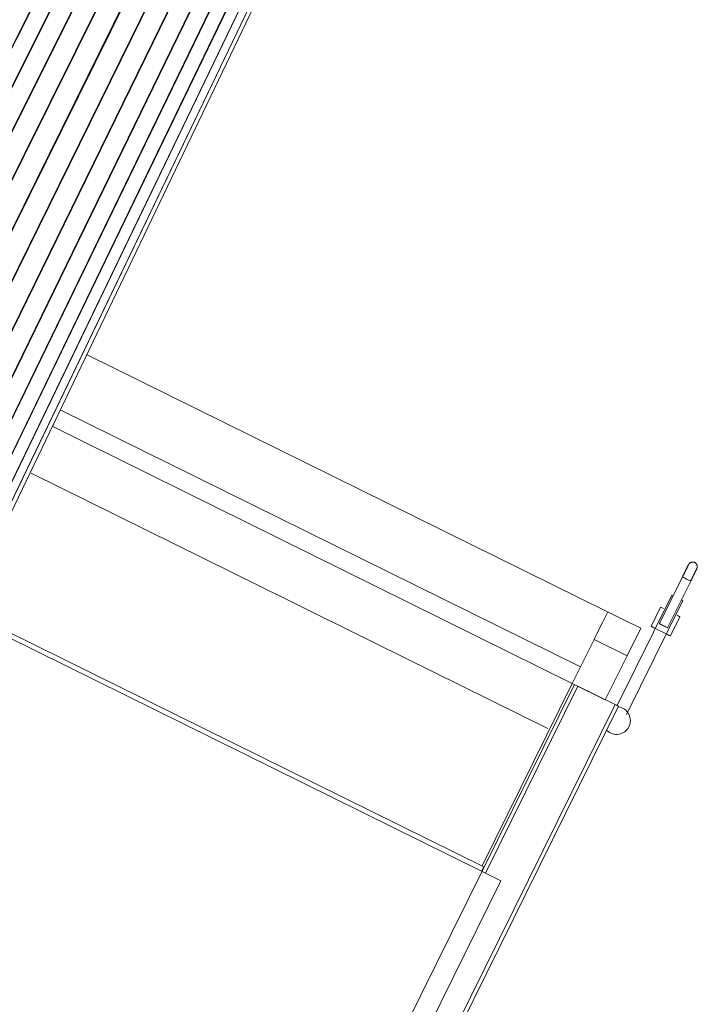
# Model space of a CAD drawing. Header units: metres. Extents: x 135583 to 135939, y 457896 to 458258.
# Tile 357 of 599: x 135808.02 to 135809.13, y 457924.04 to 457925.65. Entities that reach past the tile are written whole.
import ezdxf

# ---------------------------------------------------------------- set-up
doc = ezdxf.new("R2010")
doc.units = ezdxf.units.M
doc.layers.add('NIEUWE INSTALLATIE', color=250, linetype='Continuous', lineweight=0)

msp = doc.modelspace()

# ---------------------------------------------------------------- linework, layer by layer
at = {"layer": 'NIEUWE INSTALLATIE'}
for p, q in [((135807.6871, 457924.9628), (135808.678, 457926.9289)), ((135808.6789, 457926.929), (135807.688, 457924.9629)), ((135807.7208, 457924.9633), (135808.7075, 457926.9293)), ((135808.7085, 457926.9292), (135807.7218, 457924.9632)), ((135807.756, 457924.9585), (135808.7383, 457926.9251)), ((135808.7393, 457926.9249), (135807.757, 457924.9583)), ((135807.7915, 457924.9487), (135808.7694, 457926.9166)), ((135808.7704, 457926.9162), (135807.7925, 457924.9484)), ((135807.8261, 457924.9343), (135808.7998, 457926.904)), ((135808.8008, 457926.9035), (135807.8271, 457924.9338)), ((135807.8587, 457924.9157), (135808.8283, 457926.8876)), ((135808.8292, 457926.887), (135807.8596, 457924.9151)), ((135807.8882, 457924.8935), (135808.8541, 457926.8682)), ((135808.8549, 457926.8675), (135807.889, 457924.8928)), ((135807.9134, 457924.8684), (135808.8763, 457926.8463)), ((135808.8769, 457926.8455), (135807.9141, 457924.8677)), ((135807.9337, 457924.8415), (135808.894, 457926.8227)), ((135808.8946, 457926.8219), (135807.9342, 457924.8407)), ((135807.9521, 457924.8213), (135808.9068, 457926.7981)), ((135808.9072, 457926.7973), (135807.9527, 457924.821)), ((135807.9699, 457924.8125), (135808.9142, 457926.7735)), ((135808.9144, 457926.7727), (135807.9703, 457924.8123)), ((135807.982, 457924.8065), (135808.9159, 457926.7496)), ((135808.9159, 457926.7488), (135807.9823, 457924.8064)), ((135807.9877, 457924.8025), (135808.9119, 457926.7272)), ((135807.9878, 457924.8024), (135808.9117, 457926.7265)), ((135808.1315, 457925.1019), (135808.9805, 457924.6823)), ((135808.9362, 457924.5926), (135808.0882, 457925.0118)), ((135808.0752, 457924.9847), (135808.9229, 457924.5657)), ((135808.0411, 457924.9081), (135808.8831, 457924.4919)), ((135809.1024, 457924.7392), (135809.0647, 457924.663)), ((135809.0781, 457924.6563), (135809.1158, 457924.7325)), ((135809.0848, 457924.7093), (135808.996, 457924.5296)), ((135809.011, 457924.5148), (135809.1028, 457924.7005)), ((135809.0343, 457924.6557), (135808.9805, 457924.6823)), ((135809.0668, 457924.6898), (135809.0513, 457924.6584)), ((135809.0827, 457924.6429), (135809.0982, 457924.6743)), ((135808.7785, 457924.2668), (135808.0039, 457924.6496)), ((135809.0343, 457924.6557), (135809.0121, 457924.6108)), ((135808.0004, 457924.6425), (135808.7749, 457924.2596)), ((135808.9229, 457924.5657), (135808.9584, 457924.6374)), ((135808.9584, 457924.6374), (135809.0121, 457924.6108)), ((135809.0121, 457924.6108), (135808.9767, 457924.5391)), ((135808.9229, 457924.5657), (135808.7758, 457924.2681)), ((135808.9767, 457924.5391), (135808.9229, 457924.5657)), ((135808.9265, 457924.5639), (135806.2677, 457919.1852)), ((135808.7812, 457924.2565), (135808.9319, 457924.5613)), ((135808.9928, 457924.5312), (135808.9319, 457924.5613)), ((135806.334, 457919.1524), (135808.9928, 457924.5312)), ((135806.3394, 457919.1498), (135808.9982, 457924.5285)), ((135808.7785, 457924.2668), (135808.7749, 457924.2596)), ((135808.7749, 457924.2596), (135808.8065, 457924.244)), ((135808.8065, 457924.244), (135807.9203, 457922.4511))]:
    msp.add_line(p, q, dxfattribs=at)
at = {"layer": 'NIEUWE INSTALLATIE', "flags": 128}
for points in [[(135809.1024, 457924.7392), (135809.1027, 457924.74), (135809.1031, 457924.7408), (135809.1035, 457924.7416), (135809.1039, 457924.7424), (135809.1043, 457924.7432), (135809.1047, 457924.744), (135809.1051, 457924.7447), (135809.1055, 457924.7455), (135809.1059, 457924.7463), (135809.1062, 457924.747), (135809.1066, 457924.7478), (135809.107, 457924.7485), (135809.1073, 457924.7492), (135809.1076, 457924.7499), (135809.108, 457924.7506), (135809.1083, 457924.7512), (135809.1086, 457924.7518), (135809.1089, 457924.7525), (135809.1092, 457924.7531), (135809.1095, 457924.7536), (135809.1098, 457924.7542), (135809.11, 457924.7547), (135809.1103, 457924.7552), (135809.1105, 457924.7557), (135809.1107, 457924.7561), (135809.1109, 457924.7566), (135809.1111, 457924.757), (135809.1113, 457924.7573), (135809.1115, 457924.7577), (135809.1116, 457924.758), (135809.1118, 457924.7582), (135809.1119, 457924.7585), (135809.112, 457924.7587), (135809.1121, 457924.7589), (135809.1122, 457924.759), (135809.1122, 457924.7592), (135809.1123, 457924.7593), (135809.1123, 457924.7593), (135809.1123, 457924.7593)], [(135809.1123, 457924.7593), (135809.1123, 457924.7593), (135809.1123, 457924.7593), (135809.1122, 457924.7592), (135809.1122, 457924.7591), (135809.1121, 457924.7589), (135809.112, 457924.7588), (135809.1119, 457924.7585), (135809.1118, 457924.7583), (135809.1117, 457924.758), (135809.1115, 457924.7577), (135809.1114, 457924.7574), (135809.1112, 457924.7571), (135809.111, 457924.7567), (135809.1108, 457924.7563), (135809.1106, 457924.7558), (135809.1103, 457924.7553), (135809.1101, 457924.7548), (135809.1098, 457924.7543), (135809.1096, 457924.7538), (135809.1093, 457924.7532), (135809.109, 457924.7526), (135809.1087, 457924.752), (135809.1084, 457924.7514), (135809.1081, 457924.7507), (135809.1077, 457924.7501), (135809.1074, 457924.7494), (135809.1071, 457924.7487), (135809.1067, 457924.748), (135809.1063, 457924.7472), (135809.106, 457924.7465), (135809.1056, 457924.7457), (135809.1052, 457924.7449), (135809.1048, 457924.7442), (135809.1044, 457924.7434), (135809.104, 457924.7426), (135809.1037, 457924.7418), (135809.1033, 457924.741), (135809.1029, 457924.7402), (135809.1025, 457924.7394), (135809.1024, 457924.7392)], [(135809.1024, 457924.7392), (135809.1027, 457924.74), (135809.1031, 457924.7408), (135809.1035, 457924.7416), (135809.1039, 457924.7424), (135809.1043, 457924.7432), (135809.1047, 457924.744), (135809.1051, 457924.7447), (135809.1055, 457924.7455), (135809.1059, 457924.7463), (135809.1062, 457924.747), (135809.1066, 457924.7478), (135809.107, 457924.7485), (135809.1073, 457924.7492), (135809.1076, 457924.7499), (135809.108, 457924.7506), (135809.1083, 457924.7512), (135809.1086, 457924.7518), (135809.1089, 457924.7525), (135809.1092, 457924.7531), (135809.1095, 457924.7536), (135809.1098, 457924.7542), (135809.11, 457924.7547), (135809.1103, 457924.7552), (135809.1105, 457924.7557), (135809.1107, 457924.7561), (135809.1109, 457924.7566), (135809.1111, 457924.757), (135809.1113, 457924.7573), (135809.1115, 457924.7577), (135809.1116, 457924.758), (135809.1118, 457924.7582), (135809.1119, 457924.7585), (135809.112, 457924.7587), (135809.1121, 457924.7589), (135809.1122, 457924.759), (135809.1122, 457924.7592), (135809.1123, 457924.7593), (135809.1123, 457924.7593), (135809.1123, 457924.7593)], [(135809.1123, 457924.7593), (135809.1123, 457924.7593), (135809.1123, 457924.7593), (135809.1122, 457924.7592), (135809.1122, 457924.7591), (135809.1121, 457924.7589), (135809.112, 457924.7588), (135809.1119, 457924.7585), (135809.1118, 457924.7583), (135809.1117, 457924.758), (135809.1115, 457924.7577), (135809.1114, 457924.7574), (135809.1112, 457924.7571), (135809.111, 457924.7567), (135809.1108, 457924.7563), (135809.1106, 457924.7558), (135809.1103, 457924.7553), (135809.1101, 457924.7548), (135809.1098, 457924.7543), (135809.1096, 457924.7538), (135809.1093, 457924.7532), (135809.109, 457924.7526), (135809.1087, 457924.752), (135809.1084, 457924.7514), (135809.1081, 457924.7507), (135809.1077, 457924.7501), (135809.1074, 457924.7494), (135809.1071, 457924.7487), (135809.1067, 457924.748), (135809.1063, 457924.7472), (135809.106, 457924.7465), (135809.1056, 457924.7457), (135809.1052, 457924.7449), (135809.1048, 457924.7442), (135809.1044, 457924.7434), (135809.104, 457924.7426), (135809.1037, 457924.7418), (135809.1033, 457924.741), (135809.1029, 457924.7402), (135809.1025, 457924.7394), (135809.1024, 457924.7392)], [(135809.1123, 457924.7593), (135809.1125, 457924.7596), (135809.1126, 457924.7599), (135809.1128, 457924.7601), (135809.1129, 457924.7604), (135809.1131, 457924.7606), (135809.1133, 457924.7608), (135809.1135, 457924.7611), (135809.1137, 457924.7613), (135809.1139, 457924.7615), (135809.1141, 457924.7617), (135809.1144, 457924.7619), (135809.1146, 457924.7621), (135809.1149, 457924.7622), (135809.1151, 457924.7624), (135809.1154, 457924.7625), (135809.1156, 457924.7627), (135809.1159, 457924.7628), (135809.1162, 457924.7629), (135809.1165, 457924.7631), (135809.1167, 457924.7631), (135809.117, 457924.7632), (135809.1173, 457924.7633), (135809.1176, 457924.7634), (135809.1179, 457924.7634), (135809.1182, 457924.7635), (135809.1185, 457924.7635), (135809.1188, 457924.7635), (135809.1191, 457924.7635), (135809.1194, 457924.7635), (135809.1197, 457924.7635), (135809.12, 457924.7634), (135809.1203, 457924.7634), (135809.1206, 457924.7633), (135809.1209, 457924.7633), (135809.1212, 457924.7632), (135809.1215, 457924.7631), (135809.1217, 457924.763), (135809.122, 457924.7629), (135809.1223, 457924.7628), (135809.1224, 457924.7627)], [(135809.1123, 457924.7593), (135809.1125, 457924.7596), (135809.1126, 457924.7599), (135809.1128, 457924.7601), (135809.1129, 457924.7604), (135809.1131, 457924.7606), (135809.1133, 457924.7608), (135809.1135, 457924.7611), (135809.1137, 457924.7613), (135809.1139, 457924.7615), (135809.1141, 457924.7617), (135809.1144, 457924.7619), (135809.1146, 457924.7621), (135809.1149, 457924.7622), (135809.1151, 457924.7624), (135809.1154, 457924.7625), (135809.1156, 457924.7627), (135809.1159, 457924.7628), (135809.1162, 457924.7629), (135809.1165, 457924.7631), (135809.1167, 457924.7631), (135809.117, 457924.7632), (135809.1173, 457924.7633), (135809.1176, 457924.7634), (135809.1179, 457924.7634), (135809.1182, 457924.7635), (135809.1185, 457924.7635), (135809.1188, 457924.7635), (135809.1191, 457924.7635), (135809.1194, 457924.7635), (135809.1197, 457924.7635), (135809.12, 457924.7634), (135809.1203, 457924.7634), (135809.1206, 457924.7633), (135809.1209, 457924.7633), (135809.1212, 457924.7632), (135809.1215, 457924.7631), (135809.1217, 457924.763), (135809.122, 457924.7629), (135809.1223, 457924.7628), (135809.1224, 457924.7627)], [(135809.1224, 457924.7627), (135809.1226, 457924.7626), (135809.1229, 457924.7624), (135809.1231, 457924.7623), (135809.1234, 457924.7621), (135809.1236, 457924.7619), (135809.1239, 457924.7618), (135809.1241, 457924.7616), (135809.1243, 457924.7613), (135809.1245, 457924.7611), (135809.1247, 457924.7609), (135809.1249, 457924.7607), (135809.1251, 457924.7604), (135809.1253, 457924.7602), (135809.1254, 457924.7599), (135809.1256, 457924.7597), (135809.1257, 457924.7594), (135809.1259, 457924.7591), (135809.126, 457924.7589), (135809.1261, 457924.7586), (135809.1262, 457924.7583), (135809.1263, 457924.758), (135809.1263, 457924.7577), (135809.1264, 457924.7574), (135809.1265, 457924.7571), (135809.1265, 457924.7568), (135809.1265, 457924.7565), (135809.1265, 457924.7562), (135809.1265, 457924.7559), (135809.1265, 457924.7556), (135809.1265, 457924.7553), (135809.1265, 457924.7551), (135809.1264, 457924.7548), (135809.1264, 457924.7545), (135809.1263, 457924.7542), (135809.1262, 457924.7539), (135809.1261, 457924.7536), (135809.126, 457924.7533), (135809.1259, 457924.753), (135809.1258, 457924.7528), (135809.1258, 457924.7527)], [(135809.1224, 457924.7627), (135809.1226, 457924.7626), (135809.1229, 457924.7624), (135809.1231, 457924.7623), (135809.1234, 457924.7621), (135809.1236, 457924.7619), (135809.1239, 457924.7618), (135809.1241, 457924.7616), (135809.1243, 457924.7613), (135809.1245, 457924.7611), (135809.1247, 457924.7609), (135809.1249, 457924.7607), (135809.1251, 457924.7604), (135809.1253, 457924.7602), (135809.1254, 457924.7599), (135809.1256, 457924.7597), (135809.1257, 457924.7594), (135809.1259, 457924.7591), (135809.126, 457924.7589), (135809.1261, 457924.7586), (135809.1262, 457924.7583), (135809.1263, 457924.758), (135809.1263, 457924.7577), (135809.1264, 457924.7574), (135809.1265, 457924.7571), (135809.1265, 457924.7568), (135809.1265, 457924.7565), (135809.1265, 457924.7562), (135809.1265, 457924.7559), (135809.1265, 457924.7556), (135809.1265, 457924.7553), (135809.1265, 457924.7551), (135809.1264, 457924.7548), (135809.1264, 457924.7545), (135809.1263, 457924.7542), (135809.1262, 457924.7539), (135809.1261, 457924.7536), (135809.126, 457924.7533), (135809.1259, 457924.753), (135809.1258, 457924.7528), (135809.1258, 457924.7527)], [(135809.1158, 457924.7325), (135809.1162, 457924.7333), (135809.1166, 457924.7341), (135809.117, 457924.7349), (135809.1174, 457924.7357), (135809.1178, 457924.7365), (135809.1182, 457924.7373), (135809.1186, 457924.7381), (135809.1189, 457924.7389), (135809.1193, 457924.7396), (135809.1197, 457924.7404), (135809.12, 457924.7411), (135809.1204, 457924.7418), (135809.1208, 457924.7425), (135809.1211, 457924.7432), (135809.1214, 457924.7439), (135809.1218, 457924.7446), (135809.1221, 457924.7452), (135809.1224, 457924.7458), (135809.1227, 457924.7464), (135809.123, 457924.747), (135809.1232, 457924.7475), (135809.1235, 457924.7481), (135809.1237, 457924.7486), (135809.124, 457924.749), (135809.1242, 457924.7495), (135809.1244, 457924.7499), (135809.1246, 457924.7503), (135809.1248, 457924.7507), (135809.1249, 457924.751), (135809.1251, 457924.7513), (135809.1252, 457924.7516), (135809.1253, 457924.7518), (135809.1255, 457924.7521), (135809.1255, 457924.7522), (135809.1256, 457924.7524), (135809.1257, 457924.7525), (135809.1257, 457924.7526), (135809.1258, 457924.7527), (135809.1258, 457924.7527)], [(135809.1258, 457924.7527), (135809.1258, 457924.7527), (135809.1257, 457924.7526), (135809.1257, 457924.7525), (135809.1256, 457924.7524), (135809.1256, 457924.7523), (135809.1255, 457924.7521), (135809.1254, 457924.7519), (135809.1253, 457924.7517), (135809.1251, 457924.7514), (135809.125, 457924.7511), (135809.1248, 457924.7508), (135809.1246, 457924.7504), (135809.1245, 457924.75), (135809.1242, 457924.7496), (135809.124, 457924.7492), (135809.1238, 457924.7487), (135809.1236, 457924.7482), (135809.1233, 457924.7477), (135809.123, 457924.7471), (135809.1227, 457924.7466), (135809.1225, 457924.746), (135809.1222, 457924.7454), (135809.1218, 457924.7447), (135809.1215, 457924.7441), (135809.1212, 457924.7434), (135809.1208, 457924.7427), (135809.1205, 457924.742), (135809.1201, 457924.7413), (135809.1198, 457924.7406), (135809.1194, 457924.7398), (135809.119, 457924.7391), (135809.1187, 457924.7383), (135809.1183, 457924.7375), (135809.1179, 457924.7367), (135809.1175, 457924.7359), (135809.1171, 457924.7351), (135809.1167, 457924.7343), (135809.1163, 457924.7335), (135809.1159, 457924.7327), (135809.1158, 457924.7325)], [(135809.1158, 457924.7325), (135809.1162, 457924.7333), (135809.1166, 457924.7341), (135809.117, 457924.7349), (135809.1174, 457924.7357), (135809.1178, 457924.7365), (135809.1182, 457924.7373), (135809.1186, 457924.7381), (135809.1189, 457924.7389), (135809.1193, 457924.7396), (135809.1197, 457924.7404), (135809.12, 457924.7411), (135809.1204, 457924.7418), (135809.1208, 457924.7425), (135809.1211, 457924.7432), (135809.1214, 457924.7439), (135809.1218, 457924.7446), (135809.1221, 457924.7452), (135809.1224, 457924.7458), (135809.1227, 457924.7464), (135809.123, 457924.747), (135809.1232, 457924.7475), (135809.1235, 457924.7481), (135809.1237, 457924.7486), (135809.124, 457924.749), (135809.1242, 457924.7495), (135809.1244, 457924.7499), (135809.1246, 457924.7503), (135809.1248, 457924.7507), (135809.1249, 457924.751), (135809.1251, 457924.7513), (135809.1252, 457924.7516), (135809.1253, 457924.7518), (135809.1255, 457924.7521), (135809.1255, 457924.7522), (135809.1256, 457924.7524), (135809.1257, 457924.7525), (135809.1257, 457924.7526), (135809.1258, 457924.7527), (135809.1258, 457924.7527)], [(135809.1258, 457924.7527), (135809.1258, 457924.7527), (135809.1257, 457924.7526), (135809.1257, 457924.7525), (135809.1256, 457924.7524), (135809.1256, 457924.7523), (135809.1255, 457924.7521), (135809.1254, 457924.7519), (135809.1253, 457924.7517), (135809.1251, 457924.7514), (135809.125, 457924.7511), (135809.1248, 457924.7508), (135809.1246, 457924.7504), (135809.1245, 457924.75), (135809.1242, 457924.7496), (135809.124, 457924.7492), (135809.1238, 457924.7487), (135809.1236, 457924.7482), (135809.1233, 457924.7477), (135809.123, 457924.7471), (135809.1227, 457924.7466), (135809.1225, 457924.746), (135809.1222, 457924.7454), (135809.1218, 457924.7447), (135809.1215, 457924.7441), (135809.1212, 457924.7434), (135809.1208, 457924.7427), (135809.1205, 457924.742), (135809.1201, 457924.7413), (135809.1198, 457924.7406), (135809.1194, 457924.7398), (135809.119, 457924.7391), (135809.1187, 457924.7383), (135809.1183, 457924.7375), (135809.1179, 457924.7367), (135809.1175, 457924.7359), (135809.1171, 457924.7351), (135809.1167, 457924.7343), (135809.1163, 457924.7335), (135809.1159, 457924.7327), (135809.1158, 457924.7325)]]:
    msp.add_lwpolyline(points, dxfattribs=at)
at = {"layer": 'NIEUWE INSTALLATIE'}
msp.add_arc((135808.995, 457924.505), 0.0225, 333.696, 81.696, dxfattribs=at)
for centre, major_axis, ratio, start_param, end_param in [((135809.1091, 457924.7358), (-0.00672, 0.00332), 0.000001, 0, 1.570796), ((135809.1091, 457924.7358), (-0.00672, 0.00332), 0.000001, 1.570796, 3.141593), ((135809.0938, 457924.7049), (-0.00896, 0.00443), 0.000001, 5.751499, 6.806784), ((135809.0938, 457924.7049), (-0.00896, 0.00443), 0.000001, 2.604986, 3.665191), ((135808.9584, 457924.6374), (0.0222, 0.0448), 0.000001, 4.712388, 6.283185), ((135809.0825, 457924.6821), (-0.0157, 0.0078), 0.000001, 5.497787, 7.068583), ((135809.0714, 457924.6596), (-0.00672, 0.00332), 0.000001, 0, 3.141593), ((135809.0825, 457924.6821), (-0.0157, 0.0078), 0.000001, 2.356194, 3.926991), ((135809.067, 457924.6507), (-0.0157, 0.0078), 0.000001, 5.497787, 7.853982), ((135809.067, 457924.6507), (-0.0157, 0.0078), 0.000001, 1.570796, 3.923174), ((135808.9928, 457924.5312), (-0.00538, 0.00266), 0.000001, 1.570796, 3.141593), ((135808.995, 457924.505), (-0.0214, 0.007), 1, 1.11208, 2.997035)]:
    msp.add_ellipse(centre, major_axis=major_axis, ratio=ratio, start_param=start_param, end_param=end_param, dxfattribs=at)

doc.saveas('drawing.dxf')
